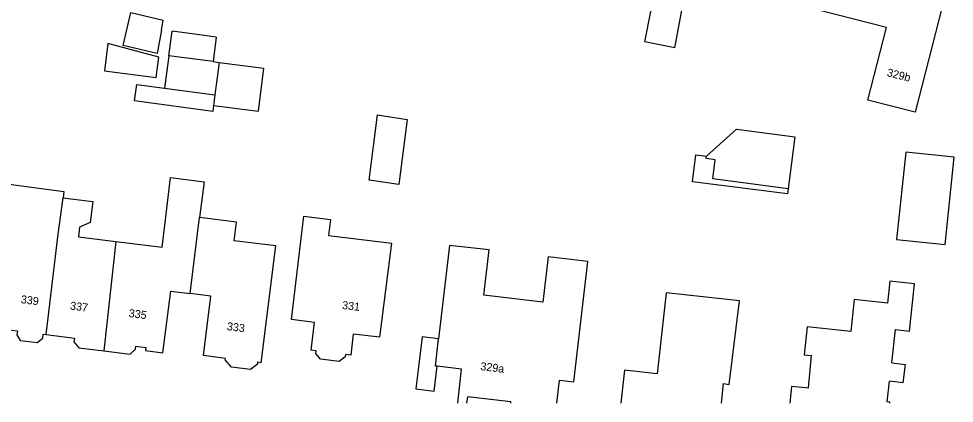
# Model space of a CAD drawing. Extents: x 131000 to 133014, y 396499 to 399001.
# Drawn here: x 132050.1 to 132167, y 396500 to 396548 of the extents above; entities that cross this region are included whole.
import ezdxf

# ---------------------------------------------------------------- set-up
doc = ezdxf.new("R2010")
doc.units = 0
for name, color, linetype in [('gg-anno-huisnummerreeks BGT', 7, 'Continuous'), ('gg-bbg-bijgebouw', 7, 'Continuous'), ('gg-bbg-gedigitaliseerde bebouwing', 7, 'Continuous'), ('gg-bbg-gedigitaliseerde bijgebouw', 7, 'Continuous'), ('gg-bbg-hoofdgebouw', 7, 'Continuous'), ('gg-bbg-luifel en loopbrug', 7, 'Continuous'), ('gg-bbg-onder overbouw', 7, 'Continuous'), ('gg-bbg-tussenscheiding', 7, 'Continuous')]:
    doc.layers.add(name, color=color, linetype=linetype)

msp = doc.modelspace()

# ---------------------------------------------------------------- linework, layer by layer
at = {"layer": 'gg-bbg-bijgebouw'}
msp.add_lwpolyline([(132094.97, 396536.02), (132098.67, 396535.45), (132097.61, 396527.3), (132093.91, 396527.87), (132094.97, 396536.02)], dxfattribs=at)
at = {"layer": 'gg-bbg-gedigitaliseerde bebouwing'}
for p, q in [((132055.67, 396525.67), (132056.64, 396525.54)), ((132084.2, 396510.48), (132085.76, 396523.37)), ((132159.2, 396505.06), (132159.66, 396509.2)), ((132148.8, 396501.93), (132149.17, 396505.95))]:
    msp.add_line(p, q, dxfattribs=at)
for points in [[(132046.1, 396527.74), (132055.77, 396526.43), (132055.67, 396525.67)], [(132068.47, 396522.89), (132069.12, 396528.17), (132073.3, 396527.65), (132072.74, 396523.18)], [(132056.64, 396525.54), (132059.4, 396525.2), (132059.07, 396522.56), (132057.75, 396521.97), (132057.61, 396520.79), (132062.28, 396520.21)], [(132062.28, 396520.21), (132068.05, 396519.5), (132068.47, 396522.89)], [(132080.44, 396505.07), (132082.24, 396519.64), (132077.04, 396520.28), (132077.33, 396522.61), (132072.74, 396523.18)], [(132159.66, 396509.2), (132161.42, 396509.01), (132162.07, 396514.91), (132158.98, 396515.26), (132158.67, 396512.51), (132154.53, 396512.97), (132154.08, 396508.96), (132148.64, 396509.56), (132148.25, 396506.05), (132149.17, 396505.95)], [(132138.88, 396502.35), (132140.2, 396512.77), (132131.01, 396513.78), (132129.9, 396503.68), (132125.84, 396504.15), (132125.36, 396500)], [(132159.2, 396505.06), (132160.9, 396504.84), (132160.61, 396502.54), (132158.94, 396502.76)], [(132158.97, 396500), (132158.99, 396500.13), (132158.65, 396500.17), (132158.94, 396502.76)], [(132146.5, 396500), (132146.72, 396502.14), (132148.8, 396501.93)]]:
    msp.add_lwpolyline(points, dxfattribs=at)
at = {"layer": 'gg-bbg-gedigitaliseerde bijgebouw'}
for p, q in [((132067.97, 396546.62), (132068.18, 396547.83)), ((132068.89, 396543.37), (132069.31, 396546.44)), ((132073.36, 396545.9), (132069.31, 396546.44)), ((132074.81, 396545.71), (132073.36, 396545.9)), ((132074.81, 396545.71), (132074.42, 396542.66)), ((132068.89, 396543.37), (132068.35, 396539.35)), ((132074.42, 396542.66), (132075.16, 396542.56)), ((132075.16, 396542.56), (132080.78, 396541.85)), ((132068.35, 396539.35), (132074.65, 396538.5)), ((132074.65, 396538.5), (132074.48, 396537.17))]:
    msp.add_line(p, q, dxfattribs=at)
for points in [[(132067.97, 396546.62), (132067.45, 396543.69), (132063.18, 396544.68), (132064.13, 396548.77), (132068.18, 396547.83)], [(132061.29, 396544.9), (132060.85, 396541.51), (132067.3, 396540.67), (132067.63, 396543.23), (132061.29, 396544.9)], [(132074.48, 396537.17), (132080.1, 396536.46), (132080.78, 396541.85)], [(132136.05, 396530.86), (132139.83, 396534.22), (132147.11, 396533.28), (132146.28, 396526.79)], [(132146.28, 396526.79), (132136.86, 396528.01), (132137.16, 396530.39), (132136.01, 396530.54), (132136.05, 396530.86)], [(132159.81, 396520.46), (132165.87, 396519.82), (132167.02, 396530.71), (132160.96, 396531.35), (132159.81, 396520.46)]]:
    msp.add_lwpolyline(points, dxfattribs=at)
at = {"layer": 'gg-bbg-hoofdgebouw'}
msp.add_line((132095.24, 396508.24), (132096.76, 396519.99), dxfattribs=at)
for points in [[(132143.5, 396550.78), (132145.02, 396556.67), (132165.95, 396551.31), (132162.12, 396536.34), (132156.24, 396537.83), (132158.57, 396546.92), (132143.5, 396550.78)], [(132085.76, 396523.37), (132089.08, 396522.93), (132088.84, 396520.95), (132096.76, 396519.99)], [(132117.37, 396500), (132117.7, 396502.89), (132119.49, 396502.68), (132121.24, 396517.71), (132116.3, 396518.3), (132115.62, 396512.61), (132108.25, 396513.48), (132108.92, 396519.15), (132103.97, 396519.71), (132102.6, 396508.05)], [(132045.03, 396517.18), (132047.42, 396516.87), (132046.43, 396509.06), (132048.53, 396508.8), (132048.59, 396509.2), (132049.98, 396509.03), (132049.91, 396508.55), (132050.32, 396507.85), (132052.45, 396507.58), (132053.13, 396508.14), (132053.19, 396508.62), (132053.56, 396508.57)], [(132060.77, 396506.54), (132064.08, 396506.13), (132064.74, 396506.75), (132064.78, 396507.13), (132066.01, 396506.97), (132065.96, 396506.58), (132068.15, 396506.3), (132069.13, 396514.01), (132071.57, 396513.7)], [(132080.44, 396505.07), (132079.98, 396505.13), (132079.95, 396504.9), (132079.1, 396504.2), (132076.74, 396504.51), (132075.93, 396505.41), (132075.96, 396505.61), (132073.21, 396505.98), (132074.14, 396513.38), (132071.57, 396513.7)], [(132095.24, 396508.24), (132091.93, 396508.63), (132091.61, 396506), (132090.95, 396506.08), (132090.92, 396505.79), (132090.17, 396505.21), (132087.86, 396505.49), (132087.25, 396506.23), (132087.29, 396506.53), (132086.67, 396506.61), (132087.11, 396510.1), (132084.2, 396510.48)], [(132053.56, 396508.57), (132057.09, 396508.12), (132057.03, 396507.66), (132057.63, 396506.93), (132060.77, 396506.54)], [(132102.42, 396504.62), (132102.2, 396504.65), (132102.6, 396508.05)], [(132104.99, 396500), (132105.46, 396504.26), (132102.42, 396504.62)], [(132137.93, 396500), (132138.19, 396502.45), (132138.88, 396502.35)]]:
    msp.add_lwpolyline(points, dxfattribs=at)
at = {"layer": 'gg-bbg-luifel en loopbrug'}
msp.add_line((132132.09, 396544.39), (132133.04, 396549.29), dxfattribs=at)
for points in [[(132132.09, 396544.39), (132128.37, 396545.12), (132131.28, 396559.91), (132121.77, 396561.81), (132121.93, 396562.62)], [(132074.48, 396537.17), (132074.38, 396536.42), (132064.62, 396537.74), (132064.91, 396539.82), (132068.35, 396539.35)], [(132146.28, 396526.79), (132146.19, 396526.13), (132134.31, 396527.66), (132134.75, 396531.03), (132136.05, 396530.86)], [(132102.6, 396508.05), (132100.53, 396508.29), (132099.76, 396501.8), (132102.05, 396501.52), (132102.42, 396504.62)]]:
    msp.add_lwpolyline(points, dxfattribs=at)
at = {"layer": 'gg-bbg-onder overbouw'}
msp.add_lwpolyline([(132111.6, 396500), (132111.62, 396500.16), (132106.19, 396500.81), (132106.09, 396500)], dxfattribs=at)
at = {"layer": 'gg-bbg-tussenscheiding'}
for p, q in [((132074.42, 396542.66), (132068.89, 396543.37)), ((132075.16, 396542.56), (132074.65, 396538.5)), ((132055.06, 396521.13), (132055.67, 396525.67)), ((132071.57, 396513.7), (132072.74, 396523.18)), ((132053.56, 396508.57), (132055.06, 396521.13)), ((132062.28, 396520.21), (132060.77, 396506.54))]:
    msp.add_line(p, q, dxfattribs=at)

# ---------------------------------------------------------------- texts
at = {"layer": 'gg-anno-huisnummerreeks BGT'}
for s, rotation, p in [('329b', 345.8, (132158.53, 396540.86)), ('339', 352.8, (132050.36, 396512.51)), ('337', 352.7, (132056.51, 396511.72)), ('331', 353.3, (132090.5, 396511.78)), ('335', 352.7, (132063.84, 396510.78)), ('333', 352.8, (132076.11, 396509.14)), ('329a', 353.1, (132107.78, 396504.15))]:
    msp.add_text(s, height=1, rotation=rotation, dxfattribs=at).set_placement(p)

doc.saveas('drawing.dxf')
